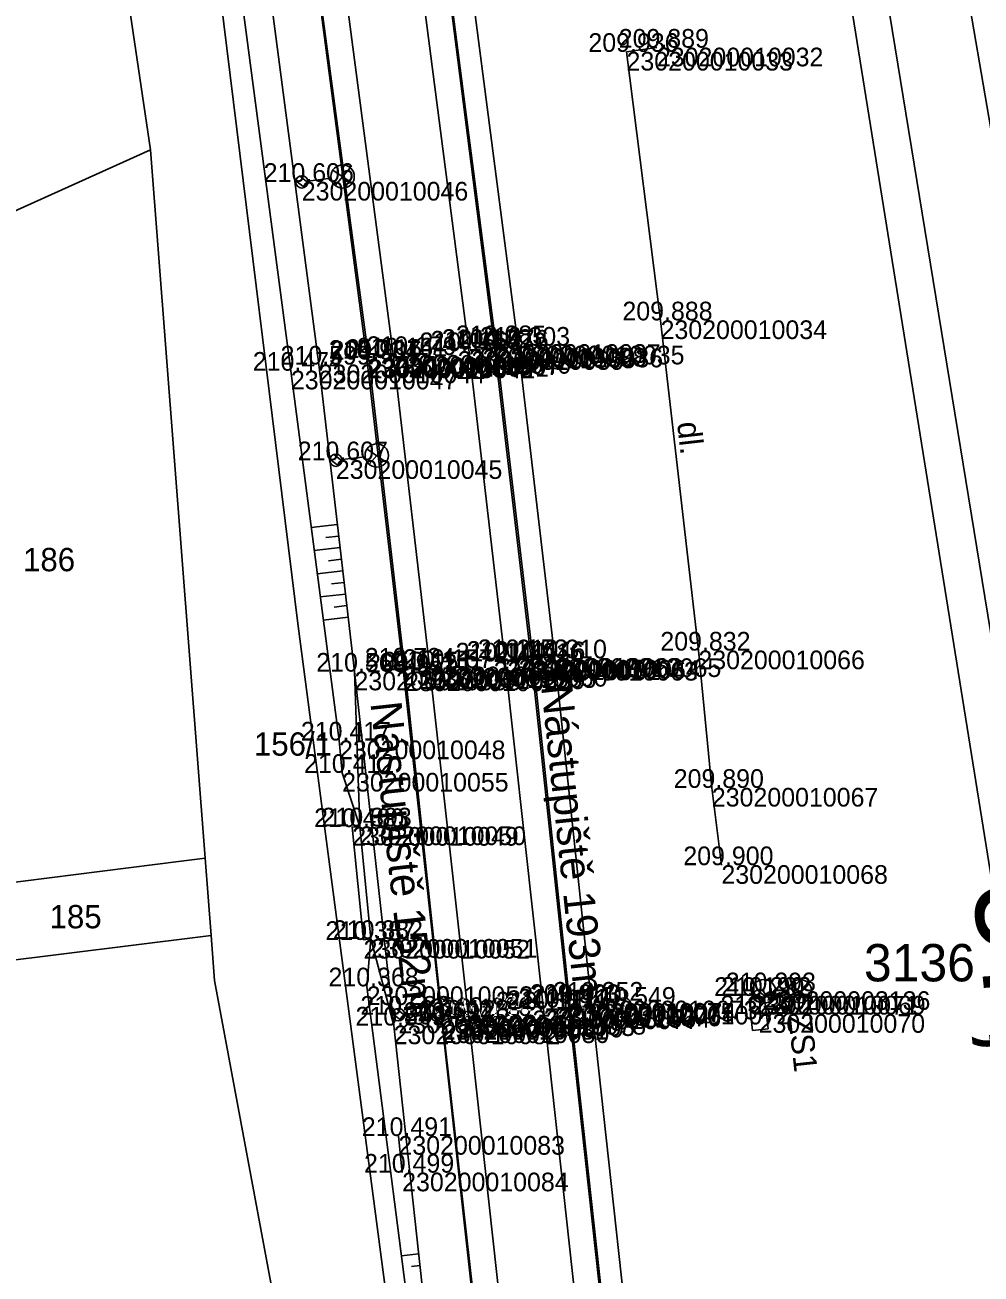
# Model space of a CAD drawing. Extents: x -563148 to -561712, y -1182311 to -1179502.
# Drawn here: x -562718 to -562656.5, y -1180106.8 to -1180026.5 of the extents above; entities that cross this region are included whole.
import ezdxf

# ---------------------------------------------------------------- set-up
doc = ezdxf.new("R2010")
doc.units = 0
for name, color, linetype in [('Vrstva 1', 7, 'Continuous'), ('Vrstva 14', 7, 'Continuous'), ('Vrstva 16', 7, 'Continuous'), ('Vrstva 19', 7, 'Continuous'), ('Vrstva 23', 7, 'Continuous'), ('Vrstva 25', 7, 'Continuous'), ('Vrstva 4', 7, 'Continuous'), ('Vrstva 48', 7, 'Continuous'), ('Vrstva 49', 7, 'Continuous'), ('Vrstva 53', 7, 'Continuous'), ('Vrstva 55', 7, 'Continuous'), ('Vrstva 56', 7, 'Continuous'), ('Vrstva 57', 7, 'Continuous'), ('Vrstva 60', 7, 'Continuous'), ('Vrstva 61', 7, 'Continuous'), ('Vrstva 63', 7, 'Continuous'), ('Vrstva 7', 7, 'Continuous')]:
    doc.layers.add(name, color=color, linetype=linetype)

msp = doc.modelspace()

# ---------------------------------------------------------------- linework, layer by layer
at = {"layer": 'Vrstva 1'}
for points in [[(-562740.598, -1179837.766), (-562732.509, -1179861.484), (-562724.708, -1179885.123), (-562717.351, -1179909.068), (-562710.475, -1179933.752), (-562705.636, -1179953.239), (-562700.206, -1179978.17), (-562696.197, -1179999.761), (-562692.551, -1180023.175), (-562689.414, -1180047.364), (-562687.098, -1180067.315), (-562684.601, -1180089.769), (-562682.005, -1180113.42)], [(-562745.007, -1179839.354), (-562737.061, -1179862.867), (-562729.087, -1179886.662), (-562721.741, -1179910.683), (-562715.17, -1179934.678), (-562710.388, -1179954.227), (-562705.015, -1179979.197), (-562701.024, -1180000.748), (-562697.431, -1180023.664), (-562694.255, -1180047.811), (-562691.916, -1180067.918), (-562689.436, -1180090.302), (-562686.841, -1180113.856)]]:
    msp.add_lwpolyline(points, dxfattribs=at)
at = {"layer": 'Vrstva 14'}
for points in [[(-562708.479, -1179929.163), (-562709.809, -1179929.515), (-562709.063, -1179932.483), (-562703.908, -1179952.98), (-562698.53, -1179977.594), (-562694.4, -1179999.838), (-562690.742, -1180023.288), (-562687.628, -1180047.308), (-562685.267, -1180067.341), (-562682.923, -1180089.427), (-562680.167, -1180114.478), (-562679.62, -1180119.474), (-562678.231, -1180119.285), (-562678.795, -1180114.297), (-562681.543, -1180089.232), (-562683.879, -1180067.219), (-562686.248, -1180047.116), (-562689.374, -1180023.01), (-562693.012, -1179999.725), (-562697.19, -1179977.322), (-562702.554, -1179952.668), (-562707.742, -1179932.132), (-562708.479, -1179929.163)], [(-562704.457, -1180009.876), (-562702.908, -1180009.65), (-562701.375, -1180009.384), (-562699.101, -1180024.192), (-562695.974, -1180047.96), (-562693.659, -1180067.754), (-562691.151, -1180090.53), (-562688.519, -1180114.291), (-562686.007, -1180137.055), (-562684.701, -1180148.931), (-562683.81, -1180156.835), (-562683.773, -1180157.201), (-562683.577, -1180157.173), (-562683.179, -1180160.788), (-562686.398, -1180161.15), (-562686.854, -1180157.198), (-562687.714, -1180149.264), (-562689.044, -1180137.442), (-562691.641, -1180114.662), (-562694.248, -1180090.83), (-562696.771, -1180068.075), (-562699.07, -1180048.328), (-562702.18, -1180024.606), (-562704.457, -1180009.876)]]:
    msp.add_lwpolyline(points, dxfattribs=at)
at = {"layer": 'Vrstva 16'}
msp.add_lwpolyline([(-562677.313, -1180027.953), (-562679.268, -1180028.224), (-562677.078, -1180045.489), (-562674.644, -1180066.72), (-562673.779, -1180075.55), (-562673.163, -1180080.519)], dxfattribs=at)
at = {"layer": 'Vrstva 19'}
msp.add_lwpolyline([(-562696.914, -1180078.067), (-562696.435, -1180078.027), (-562695.71, -1180085.266), (-562696.185, -1180085.326), (-562696.914, -1180078.067)], dxfattribs=at)
at = {"layer": 'Vrstva 23'}
msp.add_line((-562693.939, -1180097.934), (-562693.7, -1180100.289), dxfattribs=at)
at = {"layer": 'Vrstva 25'}
for p, q in [((-562700.288, -1180036.209), (-562699.762, -1180036.613)), ((-562698.274, -1180036.337), (-562699.761, -1180036.532)), ((-562698.161, -1180035.839), (-562696.921, -1180036.669)), ((-562697.042, -1180035.677), (-562698.016, -1180036.807)), ((-562700.548, -1180036.513), (-562699.987, -1180036.944)), ((-562695.96, -1180053.766), (-562694.733, -1180054.614)), ((-562694.84, -1180053.62), (-562695.829, -1180054.736)), ((-562698.356, -1180054.405), (-562697.802, -1180054.844)), ((-562698.092, -1180054.105), (-562697.572, -1180054.516)), ((-562696.081, -1180054.262), (-562697.571, -1180054.436)), ((-562670.857, -1180088.541), (-562670.339, -1180088.956)), ((-562668.723, -1180088.213), (-562667.5, -1180089.067)), ((-562667.601, -1180088.074), (-562668.597, -1180089.184)), ((-562690.804, -1180089.295), (-562691.801, -1180090.404)), ((-562671.122, -1180088.84), (-562670.57, -1180089.282)), ((-562668.846, -1180088.709), (-562670.336, -1180088.875)), ((-562694.326, -1180090.056), (-562693.775, -1180090.498)), ((-562694.06, -1180089.757), (-562693.543, -1180090.172)), ((-562692.049, -1180089.928), (-562693.54, -1180090.092)), ((-562691.925, -1180089.433), (-562690.704, -1180090.289))]:
    msp.add_line(p, q, dxfattribs=at)
msp.add_lwpolyline([(-562671.376, -1180089.158), (-562670.382, -1180089.049), (-562670.164, -1180091.038), (-562671.158, -1180091.147), (-562671.376, -1180089.158)], dxfattribs=at)
for centre, radius in [((-562697.532, -1180036.237), 0.749), ((-562700.158, -1180036.584), 0.4), ((-562695.338, -1180054.173), 0.749), ((-562697.968, -1180054.482), 0.4), ((-562670.734, -1180088.919), 0.4), ((-562668.102, -1180088.623), 0.749), ((-562691.306, -1180089.844), 0.749), ((-562693.938, -1180090.135), 0.4)]:
    msp.add_circle(centre, radius, dxfattribs=at)
at = {"layer": 'Vrstva 4'}
for points in [[(-562683.721, -1180156.67), (-562685.937, -1180137.111), (-562688.396, -1180114.587), (-562691.083, -1180090.754), (-562693.511, -1180068.129), (-562695.855, -1180048.009), (-562699.08, -1180023.859), (-562701.311, -1180009.058), (-562702.782, -1180000.957), (-562706.808, -1179979.526), (-562712.563, -1179954.534), (-562717.351, -1179935.12), (-562723.98, -1179911.208), (-562730.867, -1179887.274)], [(-562694.597, -1179999.064), (-562690.854, -1180023.004), (-562687.785, -1180047.019), (-562685.386, -1180067.45), (-562683.032, -1180089.38), (-562680.384, -1180113.364), (-562677.963, -1180135.901), (-562675.805, -1180156.217)]]:
    msp.add_lwpolyline(points, dxfattribs=at)
at = {"layer": 'Vrstva 48'}
for p, q in [((-562697.873, -1180058.613), (-562699.547, -1180058.808)), ((-562697.786, -1180059.358), (-562698.618, -1180059.455)), ((-562697.699, -1180060.103), (-562699.354, -1180060.295)), ((-562697.612, -1180060.848), (-562698.435, -1180060.943)), ((-562697.526, -1180061.593), (-562699.16, -1180061.783)), ((-562697.439, -1180062.338), (-562698.251, -1180062.432)), ((-562697.352, -1180063.083), (-562698.966, -1180063.271)), ((-562697.265, -1180063.828), (-562698.067, -1180063.921)), ((-562697.179, -1180064.573), (-562698.773, -1180064.758)), ((-562692.641, -1180105.518), (-562693.75, -1180105.639)), ((-562692.56, -1180106.263), (-562693.107, -1180106.323))]:
    msp.add_line(p, q, dxfattribs=at)
at = {"layer": 'Vrstva 49'}
for p, q in [((-562671.354, -1180088.749), (-562671, -1180089.103)), ((-562671.354, -1180089.103), (-562671, -1180088.749))]:
    msp.add_line(p, q, dxfattribs=at)
for points in [[(-562708.843, -1179979.826), (-562705.345, -1180001.52), (-562705.829, -1180009.988), (-562703.986, -1180025.037), (-562700.86, -1180048.725), (-562697.764, -1180072.504), (-562697.564, -1180074.584), (-562696.435, -1180078.027)], [(-562708.843, -1179979.826), (-562703.845, -1180003.526), (-562704.457, -1180009.876), (-562702.18, -1180024.606), (-562699.07, -1180048.328), (-562696.771, -1180068.075), (-562696.435, -1180078.027)], [(-562695.71, -1180085.266), (-562695.985, -1180088.311), (-562692.606, -1180114.511), (-562689.631, -1180137.512), (-562688.165, -1180149.149), (-562686.617, -1180161.621), (-562684.519, -1180163.108), (-562684.354, -1180163.85)], [(-562695.71, -1180085.266), (-562694.248, -1180090.83), (-562691.641, -1180114.662), (-562689.044, -1180137.442), (-562687.714, -1180149.264), (-562686.854, -1180157.198), (-562686.398, -1180161.15), (-562684.519, -1180163.108)]]:
    msp.add_lwpolyline(points, dxfattribs=at)
at = {"layer": 'Vrstva 53'}
for p, q in [((-562700.4, -1180065.16), (-562708.95, -1179995.64)), ((-562666.05, -1180017.58), (-562648.5, -1180126.87)), ((-562692.89, -1180122.04), (-562700.4, -1180065.16))]:
    msp.add_line(p, q, dxfattribs=at)
at = {"layer": 'Vrstva 55'}
for p, q in [((-562709.89, -1180034.52), (-562716.52, -1179989.81)), ((-562724.21, -1180040.96), (-562709.89, -1180034.52)), ((-562709.89, -1180034.52), (-562706.38, -1180080.07)), ((-562729.4, -1180082.96), (-562707.92, -1180080.27)), ((-562707.92, -1180080.27), (-562706.38, -1180080.07)), ((-562706.38, -1180080.07), (-562705.99, -1180085.04)), ((-562729.46, -1180087.96), (-562706.68, -1180085.13)), ((-562706.68, -1180085.13), (-562705.99, -1180085.04)), ((-562705.99, -1180085.04), (-562705.77, -1180087.94)), ((-562705.77, -1180087.94), (-562700.73, -1180114.93))]:
    msp.add_line(p, q, dxfattribs=at)
at = {"layer": 'Vrstva 56'}
for p, q in [((-562659.01, -1180014.55), (-562640.31, -1180124.15)), ((-562645.98, -1180126.03), (-562663.84, -1180016.63))]:
    msp.add_line(p, q, dxfattribs=at)
at = {"layer": 'Vrstva 60'}
for p, q in [((-562679.268, -1180028.224), (-562679.268, -1180028.224)), ((-562677.313, -1180027.953), (-562677.313, -1180027.953)), ((-562700.158, -1180036.584), (-562700.158, -1180036.584)), ((-562677.078, -1180045.489), (-562677.078, -1180045.489)), ((-562690.13, -1180047.469), (-562690.13, -1180047.469)), ((-562689.414, -1180047.364), (-562689.414, -1180047.364)), ((-562688.697, -1180047.26), (-562688.697, -1180047.26)), ((-562687.785, -1180047.019), (-562687.785, -1180047.019)), ((-562687.628, -1180047.308), (-562687.628, -1180047.308)), ((-562686.248, -1180047.116), (-562686.248, -1180047.116)), ((-562699.07, -1180048.328), (-562699.07, -1180048.328)), ((-562695.974, -1180047.96), (-562695.974, -1180047.96)), ((-562695.855, -1180048.009), (-562695.855, -1180048.009)), ((-562694.972, -1180047.905), (-562694.972, -1180047.905)), ((-562694.255, -1180047.811), (-562694.255, -1180047.811)), ((-562693.538, -1180047.717), (-562693.538, -1180047.717)), ((-562700.86, -1180048.725), (-562700.86, -1180048.725)), ((-562697.968, -1180054.482), (-562697.968, -1180054.482)), ((-562674.644, -1180066.72), (-562674.644, -1180066.72)), ((-562687.812, -1180067.421), (-562687.812, -1180067.421)), ((-562687.098, -1180067.315), (-562687.098, -1180067.315)), ((-562686.384, -1180067.208), (-562686.384, -1180067.208)), ((-562685.386, -1180067.45), (-562685.386, -1180067.45)), ((-562685.267, -1180067.341), (-562685.267, -1180067.341)), ((-562683.879, -1180067.219), (-562683.879, -1180067.219)), ((-562696.771, -1180068.075), (-562696.771, -1180068.075)), ((-562693.659, -1180067.754), (-562693.659, -1180067.754)), ((-562693.511, -1180068.129), (-562693.511, -1180068.129)), ((-562692.63, -1180068), (-562692.63, -1180068)), ((-562691.916, -1180067.918), (-562691.916, -1180067.918)), ((-562691.201, -1180067.837), (-562691.201, -1180067.837)), ((-562697.764, -1180072.504), (-562697.764, -1180072.504)), ((-562697.564, -1180074.584), (-562697.564, -1180074.584)), ((-562673.779, -1180075.55), (-562673.779, -1180075.55)), ((-562696.914, -1180078.067), (-562696.914, -1180078.067)), ((-562696.435, -1180078.027), (-562696.435, -1180078.027)), ((-562673.163, -1180080.519), (-562673.163, -1180080.519)), ((-562696.185, -1180085.326), (-562696.185, -1180085.326)), ((-562695.71, -1180085.266), (-562695.71, -1180085.266)), ((-562695.985, -1180088.311), (-562695.985, -1180088.311)), ((-562681.543, -1180089.232), (-562681.543, -1180089.232)), ((-562671.177, -1180088.926), (-562671.177, -1180088.926)), ((-562670.734, -1180088.919), (-562670.734, -1180088.919)), ((-562670.431, -1180088.627), (-562670.431, -1180088.627)), ((-562693.938, -1180090.135), (-562693.938, -1180090.135)), ((-562685.316, -1180089.862), (-562685.316, -1180089.862)), ((-562684.601, -1180089.769), (-562684.601, -1180089.769)), ((-562683.886, -1180089.677), (-562683.886, -1180089.677)), ((-562683.032, -1180089.38), (-562683.032, -1180089.38)), ((-562682.923, -1180089.427), (-562682.923, -1180089.427)), ((-562679.449, -1180089.558), (-562679.449, -1180089.558)), ((-562670.77, -1180090.098), (-562670.77, -1180090.098)), ((-562694.248, -1180090.83), (-562694.248, -1180090.83)), ((-562691.151, -1180090.53), (-562691.151, -1180090.53)), ((-562691.083, -1180090.754), (-562691.083, -1180090.754)), ((-562690.15, -1180090.391), (-562690.15, -1180090.391)), ((-562689.436, -1180090.302), (-562689.436, -1180090.302)), ((-562688.721, -1180090.213), (-562688.721, -1180090.213)), ((-562693.939, -1180097.934), (-562693.939, -1180097.934)), ((-562693.7, -1180100.289), (-562693.7, -1180100.289))]:
    msp.add_line(p, q, dxfattribs=at)
at = {"layer": 'Vrstva 63'}
msp.add_line((-562670.481, -1180088.627), (-562670.381, -1180088.627), dxfattribs=at)
msp.add_circle((-562670.431, -1180088.627), 0.756, dxfattribs=at)
at = {"layer": 'Vrstva 7'}
msp.add_line((-562679.454, -1180089.508), (-562679.444, -1180089.608), dxfattribs=at)
for centre, radius in [((-562679.449, -1180089.558), 0.5), ((-562689.397, -1180090.654), 0.75)]:
    msp.add_circle(centre, radius, dxfattribs=at)

# ---------------------------------------------------------------- texts
at = {"layer": 'Vrstva 14'}
for s, rotation, p in [('Nástupiště 193m', 276.05816, (-562684.762, -1180069.008)), ('Nástupiště 152m', 276.28386, (-562695.746, -1180070.096))]:
    msp.add_text(s, height=2, rotation=rotation, dxfattribs=at).set_placement(p)
at = {"layer": 'Vrstva 16'}
msp.add_text('dl.', height=1.5, rotation=276.54005, dxfattribs=at).set_placement((-562676.02, -1180052.077))
at = {"layer": 'Vrstva 25'}
msp.add_text('ZS1', height=1.5, rotation=276.25663, dxfattribs=at).set_placement((-562668.862, -1180090.226))
at = {"layer": 'Vrstva 57'}
for s, p in [('186', (-562718.089, -1180061.62)), ('156/1', (-562703.238, -1180073.478)), ('185', (-562716.383, -1180084.58))]:
    msp.add_text(s, height=1.5, dxfattribs=at).set_placement(p)
at = {"layer": 'Vrstva 60'}
for s, p in [('230200010033', (-562679.268, -1180029.424)), ('230200010032', (-562677.313, -1180029.153)), ('230200010046', (-562700.158, -1180037.784)), ('230200010034', (-562677.078, -1180046.689)), ('230200010039', (-562690.13, -1180048.669)), ('230200011568', (-562689.414, -1180048.564)), ('230200010038', (-562688.697, -1180048.46)), ('230200010037', (-562687.785, -1180048.219)), ('230200010036', (-562687.628, -1180048.508)), ('230200010035', (-562686.248, -1180048.316)), ('230200010044', (-562699.07, -1180049.528)), ('230200010043', (-562695.974, -1180049.16)), ('230200010042', (-562695.855, -1180049.209)), ('230200010041', (-562694.972, -1180049.105)), ('230200011567', (-562694.255, -1180049.011)), ('230200010040', (-562693.538, -1180048.917)), ('230200010047', (-562700.86, -1180049.925)), ('230200010045', (-562697.968, -1180055.682)), ('230200010066', (-562674.644, -1180067.92)), ('230200010061', (-562687.812, -1180068.621)), ('230200011566', (-562687.098, -1180068.515)), ('230200010062', (-562686.384, -1180068.408)), ('230200010063', (-562685.386, -1180068.65)), ('230200010064', (-562685.267, -1180068.541)), ('230200010065', (-562683.879, -1180068.419)), ('230200010056', (-562696.771, -1180069.275)), ('230200010057', (-562693.659, -1180068.954)), ('230200010058', (-562693.511, -1180069.329)), ('230200010059', (-562692.63, -1180069.2)), ('230200011565', (-562691.916, -1180069.118)), ('230200010060', (-562691.201, -1180069.037)), ('230200010048', (-562697.764, -1180073.704)), ('230200010055', (-562697.564, -1180075.784)), ('230200010067', (-562673.779, -1180076.75)), ('230200010049', (-562696.914, -1180079.267)), ('230200010050', (-562696.435, -1180079.227)), ('230200010068', (-562673.163, -1180081.719)), ('230200010052', (-562696.185, -1180086.526)), ('230200010051', (-562695.71, -1180086.466)), ('230200010053', (-562695.985, -1180089.511)), ('230200010075', (-562683.032, -1180090.58)), ('230200010073', (-562681.543, -1180090.432)), ('230200010071', (-562671.177, -1180090.126)), ('230200010069', (-562670.734, -1180090.119)), ('230200003136', (-562670.431, -1180089.827)), ('230200010054', (-562693.938, -1180091.335)), ('230200010077', (-562685.316, -1180091.062)), ('230200011564', (-562684.601, -1180090.969)), ('230200010076', (-562683.886, -1180090.877)), ('230200010074', (-562682.923, -1180090.627)), ('230200010072', (-562679.449, -1180090.758)), ('230200010070', (-562670.77, -1180091.298)), ('230200010082', (-562694.248, -1180092.03)), ('230200010081', (-562691.151, -1180091.73)), ('230200010080', (-562691.083, -1180091.954)), ('230200010079', (-562690.15, -1180091.591)), ('230200011563', (-562689.436, -1180091.502)), ('230200010078', (-562688.721, -1180091.413)), ('230200010083', (-562693.939, -1180099.134)), ('230200010084', (-562693.7, -1180101.489))]:
    msp.add_text(s, height=1.2, dxfattribs=at).set_placement(p)
at = {"layer": 'Vrstva 61'}
for s, p in [('209.889', (-562679.767, -1180027.953)), ('209.936', (-562681.72, -1180028.224)), ('210.606', (-562702.61, -1180036.584)), ('209.888', (-562679.532, -1180045.489)), ('210.085', (-562690.241, -1180047.019)), ('210.303', (-562688.7, -1180047.116)), ('210.734', (-562698.425, -1180047.96)), ('209.907', (-562698.307, -1180048.009)), ('210.161', (-562697.329, -1180047.905)), ('210.161', (-562696.612, -1180047.811)), ('210.179', (-562695.992, -1180047.717)), ('210.168', (-562692.584, -1180047.469)), ('210.168', (-562691.868, -1180047.364)), ('210.182', (-562691.145, -1180047.26)), ('210.476', (-562690.08, -1180047.308)), ('210.474', (-562703.311, -1180048.725)), ('210.599', (-562701.524, -1180048.328)), ('210.607', (-562700.42, -1180054.482)), ('210.153', (-562688.836, -1180067.208)), ('210.310', (-562686.33, -1180067.219)), ('209.832', (-562677.092, -1180066.72)), ('210.568', (-562699.225, -1180068.075)), ('210.734', (-562696.11, -1180067.754)), ('210.151', (-562694.987, -1180068)), ('210.151', (-562694.273, -1180067.918)), ('210.157', (-562693.653, -1180067.837)), ('210.144', (-562690.263, -1180067.421)), ('210.144', (-562689.549, -1180067.315)), ('210.016', (-562687.838, -1180067.45)), ('210.446', (-562687.719, -1180067.341)), ('209.952', (-562695.959, -1180068.129)), ('210.417', (-562700.216, -1180072.504)), ('210.412', (-562700.012, -1180074.584)), ('209.890', (-562676.23, -1180075.55)), ('210.400', (-562699.365, -1180078.067)), ('210.393', (-562698.887, -1180078.027)), ('209.900', (-562675.614, -1180080.519)), ('210.387', (-562698.637, -1180085.326)), ('210.382', (-562698.158, -1180085.266)), ('210.368', (-562698.439, -1180088.311)), ('210.190', (-562673.628, -1180088.926)), ('210.292', (-562673.182, -1180088.919)), ('210.293', (-562672.883, -1180088.627)), ('210.111', (-562686.958, -1180089.769)), ('210.111', (-562686.243, -1180089.677)), ('209.923', (-562685.484, -1180089.38)), ('210.400', (-562685.374, -1180089.427)), ('210.252', (-562683.991, -1180089.232)), ('210.549', (-562681.903, -1180089.558)), ('210.583', (-562696.39, -1180090.135)), ('210.694', (-562693.602, -1180090.53)), ('210.128', (-562692.604, -1180090.391)), ('210.126', (-562691.888, -1180090.302)), ('210.126', (-562691.173, -1180090.213)), ('210.111', (-562687.673, -1180089.862)), ('210.290', (-562673.221, -1180090.098)), ('210.549', (-562696.702, -1180090.83)), ('209.907', (-562693.535, -1180090.754)), ('210.491', (-562696.296, -1180097.934)), ('210.499', (-562696.154, -1180100.289))]:
    msp.add_text(s, height=1.2, dxfattribs=at).set_placement(p)
at = {"layer": 'Vrstva 63'}
msp.add_text('3136', height=2.4, dxfattribs=at).set_placement((-562663.993, -1180087.99))
at = {"layer": 'Vrstva 7'}
msp.add_text('57,9', height=6, rotation=276.28706, dxfattribs=at).set_placement((-562657.006, -1180081.828))

doc.saveas('drawing.dxf')
